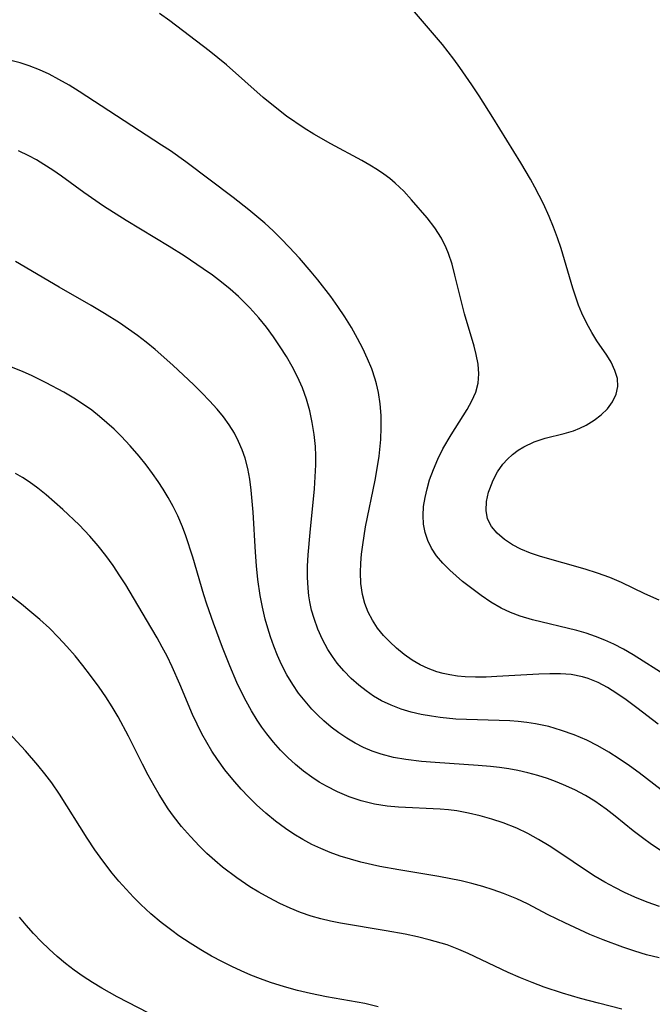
# Model space of a CAD drawing. Header units: metres. Extents: x 1073367 to 1082519, y 1569854 to 1574957.
# Tile 278 of 656: x 1076327 to 1076418, y 1572445 to 1572586. Entities that reach past the tile are written whole.
import ezdxf

# ---------------------------------------------------------------- set-up
doc = ezdxf.new("R2010")
doc.units = ezdxf.units.M
doc.layers.add('CGG_CurvaNivelLidar_v1', color=253, linetype='Continuous', lineweight=30)

msp = doc.modelspace()

# ---------------------------------------------------------------- linework, layer by layer
at = {"layer": 'CGG_CurvaNivelLidar_v1'}
for p, q in [((1076387.4697, 1572582.4954, 69.5), (1076382.8972, 1572587.8607, 69.5)), ((1076348.3617, 1572585.8795, 70), (1076346.8831, 1572586.9385, 70)), ((1076354.0082, 1572581.5919, 70), (1076348.3617, 1572585.8795, 70)), ((1076389.1079, 1572580.4105, 69.5), (1076387.4697, 1572582.4954, 69.5)), ((1076356.4701, 1572579.5681, 70), (1076354.0082, 1572581.5919, 70)), ((1076326.8585, 1572579.865, 70.5), (1076325.5134, 1572580.1879, 70.5)), ((1076328.1837, 1572579.4525, 70.5), (1076326.8585, 1572579.865, 70.5)), ((1076329.6271, 1572578.8902, 70.5), (1076328.1837, 1572579.4525, 70.5)), ((1076361.7515, 1572574.8929, 70), (1076356.4701, 1572579.5681, 70)), ((1076389.9989, 1572579.2013, 69.5), (1076389.1079, 1572580.4105, 69.5)), ((1076331.0433, 1572578.2357, 70.5), (1076329.6271, 1572578.8902, 70.5)), ((1076332.4356, 1572577.5072, 70.5), (1076331.0433, 1572578.2357, 70.5)), ((1076391.713, 1572576.7298, 69.5), (1076389.9989, 1572579.2013, 69.5)), ((1076333.9069, 1572576.6599, 70.5), (1076332.4356, 1572577.5072, 70.5)), ((1076335.3613, 1572575.7648, 70.5), (1076333.9069, 1572576.6599, 70.5)), ((1076392.7564, 1572575.1342, 69.5), (1076391.713, 1572576.7298, 69.5)), ((1076347.1634, 1572568.0927, 70.5), (1076335.3613, 1572575.7648, 70.5)), ((1076394.7097, 1572572.0329, 69.5), (1076392.7564, 1572575.1342, 69.5)), ((1076363.9397, 1572573.1151, 70), (1076361.7515, 1572574.8929, 70)), ((1076365.116, 1572572.2376, 70), (1076363.9397, 1572573.1151, 70)), ((1076367.6447, 1572570.4982, 70), (1076365.116, 1572572.2376, 70)), ((1076398.7275, 1572565.5236, 69.5), (1076394.7097, 1572572.0329, 69.5)), ((1076369.0028, 1572569.6508, 70), (1076367.6447, 1572570.4982, 70)), ((1076371.4424, 1572568.2825, 70), (1076369.0028, 1572569.6508, 70)), ((1076348.426, 1572567.2386, 70.5), (1076347.1634, 1572568.0927, 70.5)), ((1076375.928, 1572565.8811, 70), (1076371.4424, 1572568.2825, 70)), ((1076328.1198, 1572566.5425, 71), (1076326.6326, 1572567.2395, 71)), ((1076350.6518, 1572565.6643, 70.5), (1076348.426, 1572567.2386, 70.5)), ((1076329.2044, 1572565.9524, 71), (1076328.1198, 1572566.5425, 71)), ((1076330.2698, 1572565.3121, 71), (1076329.2044, 1572565.9524, 71)), ((1076331.5425, 1572564.4838, 71), (1076330.2698, 1572565.3121, 71)), ((1076357.4392, 1572560.5692, 70.5), (1076350.6518, 1572565.6643, 70.5)), ((1076377.0692, 1572565.2211, 70), (1076375.928, 1572565.8811, 70)), ((1076378.1793, 1572564.5298, 70), (1076377.0692, 1572565.2211, 70)), ((1076400.1109, 1572563.2126, 69.5), (1076398.7275, 1572565.5236, 69.5)), ((1076332.7993, 1572563.614, 71), (1076331.5425, 1572564.4838, 71)), ((1076379.0643, 1572563.9282, 70), (1076378.1793, 1572564.5298, 70)), ((1076379.9111, 1572563.2979, 70), (1076379.0643, 1572563.9282, 70)), ((1076336.0205, 1572561.2807, 71), (1076332.7993, 1572563.614, 71)), ((1076380.7188, 1572562.6301, 70), (1076379.9111, 1572563.2979, 70)), ((1076381.926, 1572561.4766, 70), (1076380.7188, 1572562.6301, 70)), ((1076400.7601, 1572562.0384, 69.5), (1076400.1109, 1572563.2126, 69.5)), ((1076338.8196, 1572559.3279, 71), (1076336.0205, 1572561.2807, 71)), ((1076383.0554, 1572560.2523, 70), (1076381.926, 1572561.4766, 70)), ((1076401.9717, 1572559.6431, 69.5), (1076400.7601, 1572562.0384, 69.5)), ((1076359.701, 1572558.8125, 70.5), (1076357.4392, 1572560.5692, 70.5)), ((1076385.2921, 1572557.6312, 70), (1076383.0554, 1572560.2523, 70)), ((1076402.7914, 1572557.843, 69.5), (1076401.9717, 1572559.6431, 69.5)), ((1076342.0665, 1572557.2504, 71), (1076338.8196, 1572559.3279, 71)), ((1076361.9833, 1572556.8877, 70.5), (1076359.701, 1572558.8125, 70.5)), ((1076348.2511, 1572553.5337, 71), (1076342.0665, 1572557.2504, 71)), ((1076363.1819, 1572555.7775, 70.5), (1076361.9833, 1572556.8877, 70.5)), ((1076386.3747, 1572556.2322, 70), (1076385.2921, 1572557.6312, 70)), ((1076403.4184, 1572556.3305, 69.5), (1076402.7914, 1572557.843, 69.5)), ((1076364.3466, 1572554.6303, 70.5), (1076363.1819, 1572555.7775, 70.5)), ((1076387.3288, 1572554.757, 70), (1076386.3747, 1572556.2322, 70)), ((1076403.9955, 1572554.8017, 69.5), (1076403.4184, 1572556.3305, 69.5)), ((1076365.4824, 1572553.4522, 70.5), (1076364.3466, 1572554.6303, 70.5)), ((1076388.0214, 1572553.3594, 70), (1076387.3288, 1572554.757, 70)), ((1076404.5192, 1572553.2588, 69.5), (1076403.9955, 1572554.8017, 69.5)), ((1076350.4137, 1572552.1804, 71), (1076348.2511, 1572553.5337, 71)), ((1076366.9507, 1572551.8489, 70.5), (1076365.4824, 1572553.4522, 70.5)), ((1076388.3503, 1572552.5403, 70), (1076388.0214, 1572553.3594, 70)), ((1076388.8552, 1572551.017, 70), (1076388.3503, 1572552.5403, 70)), ((1076406.2039, 1572547.5595, 69.5), (1076404.5192, 1572553.2588, 69.5)), ((1076332.4557, 1572547.7179, 71.5), (1076326.1972, 1572551.3682, 71.5)), ((1076353.1499, 1572550.3595, 71), (1076350.4137, 1572552.1804, 71)), ((1076368.6396, 1572549.8988, 70.5), (1076366.9507, 1572551.8489, 70.5)), ((1076354.4847, 1572549.41, 71), (1076353.1499, 1572550.3595, 71)), ((1076369.5978, 1572548.7393, 70.5), (1076368.6396, 1572549.8988, 70.5)), ((1076389.2815, 1572549.4507, 70), (1076388.8552, 1572551.017, 70)), ((1076355.7675, 1572548.4434, 71), (1076354.4847, 1572549.41, 71)), ((1076357.0131, 1572547.437, 71), (1076355.7675, 1572548.4434, 71)), ((1076371.4401, 1572546.3679, 70.5), (1076369.5978, 1572548.7393, 70.5)), ((1076390.6228, 1572543.8923, 70), (1076389.2815, 1572549.4507, 70)), ((1076337.0783, 1572545.0697, 71.5), (1076332.4557, 1572547.7179, 71.5)), ((1076358.2116, 1572546.3813, 71), (1076357.0131, 1572547.437, 71)), ((1076407.0244, 1572545.1509, 69.5), (1076406.2039, 1572547.5595, 69.5)), ((1076359.0422, 1572545.5831, 71), (1076358.2116, 1572546.3813, 71)), ((1076359.8435, 1572544.7563, 71), (1076359.0422, 1572545.5831, 71)), ((1076372.4748, 1572544.9209, 70.5), (1076371.4401, 1572546.3679, 70.5)), ((1076338.9656, 1572543.9446, 71.5), (1076337.0783, 1572545.0697, 71.5)), ((1076361.1297, 1572543.3056, 71), (1076359.8435, 1572544.7563, 71)), ((1076373.4588, 1572543.4459, 70.5), (1076372.4748, 1572544.9209, 70.5)), ((1076407.4928, 1572543.9962, 69.5), (1076407.0244, 1572545.1509, 69.5)), ((1076408.2155, 1572542.494, 69.5), (1076407.4928, 1572543.9962, 69.5)), ((1076341.1172, 1572542.5776, 71.5), (1076338.9656, 1572543.9446, 71.5)), ((1076342.4165, 1572541.696, 71.5), (1076341.1172, 1572542.5776, 71.5)), ((1076362.2066, 1572541.9618, 71), (1076361.1297, 1572543.3056, 71)), ((1076374.4096, 1572541.906, 70.5), (1076373.4588, 1572543.4459, 70.5)), ((1076392.0147, 1572539.2298, 70), (1076390.6228, 1572543.8923, 70)), ((1076343.6906, 1572540.782, 71.5), (1076342.4165, 1572541.696, 71.5)), ((1076363.2282, 1572540.5755, 71), (1076362.2066, 1572541.9618, 71)), ((1076375.2975, 1572540.3414, 70.5), (1076374.4096, 1572541.906, 70.5)), ((1076408.9092, 1572541.2326, 69.5), (1076408.2155, 1572542.494, 69.5)), ((1076409.6452, 1572540.036, 69.5), (1076408.9092, 1572541.2326, 69.5)), ((1076344.9349, 1572539.8308, 71.5), (1076343.6906, 1572540.782, 71.5)), ((1076346.24, 1572538.7598, 71.5), (1076344.9349, 1572539.8308, 71.5)), ((1076364.1983, 1572539.1544, 71), (1076363.2282, 1572540.5755, 71)), ((1076376.0421, 1572538.9034, 70.5), (1076375.2975, 1572540.3414, 70.5)), ((1076411.0627, 1572537.954, 69.5), (1076409.6452, 1572540.036, 69.5)), ((1076348.7686, 1572536.5236, 71.5), (1076346.24, 1572538.7598, 71.5)), ((1076365.0827, 1572537.7573, 71), (1076364.1983, 1572539.1544, 71)), ((1076376.7218, 1572537.4496, 70.5), (1076376.0421, 1572538.9034, 70.5)), ((1076392.321, 1572538.0519, 70), (1076392.0147, 1572539.2298, 70)), ((1076365.9105, 1572536.332, 71), (1076365.0827, 1572537.7573, 71)), ((1076377.3252, 1572535.9814, 70.5), (1076376.7218, 1572537.4496, 70.5)), ((1076392.5931, 1572536.6486, 70), (1076392.321, 1572538.0519, 70)), ((1076411.689, 1572536.9421, 69.5), (1076411.0627, 1572537.954, 69.5)), ((1076412.2443, 1572535.7829, 69.5), (1076411.689, 1572536.9421, 69.5)), ((1076327.3141, 1572535.5501, 72), (1076324.8344, 1572536.5791, 72)), ((1076328.5042, 1572535.0222, 72), (1076327.3141, 1572535.5501, 72)), ((1076351.7849, 1572533.7027, 71.5), (1076348.7686, 1572536.5236, 71.5)), ((1076366.6686, 1572534.8757, 71), (1076365.9105, 1572536.332, 71)), ((1076377.836, 1572534.4991, 70.5), (1076377.3252, 1572535.9814, 70.5)), ((1076392.7084, 1572535.2748, 70), (1076392.5931, 1572536.6486, 70)), ((1076412.5868, 1572534.6161, 69.5), (1076412.2443, 1572535.7829, 69.5)), ((1076330.6084, 1572534.0165, 72), (1076328.5042, 1572535.0222, 72)), ((1076367.3894, 1572533.2599, 71), (1076366.6686, 1572534.8757, 71)), ((1076378.018, 1572533.8691, 70.5), (1076377.836, 1572534.4991, 70.5)), ((1076392.6069, 1572533.9353, 70), (1076392.7084, 1572535.2748, 70)), ((1076412.6579, 1572533.4606, 69.5), (1076412.5868, 1572534.6161, 69.5)), ((1076333.1346, 1572532.6619, 72), (1076330.6084, 1572534.0165, 72)), ((1076352.9461, 1572532.565, 71.5), (1076351.7849, 1572533.7027, 71.5)), ((1076367.9744, 1572531.6299, 71), (1076367.3894, 1572533.2599, 71)), ((1076378.3015, 1572532.6206, 70.5), (1076378.018, 1572533.8691, 70.5)), ((1076392.2573, 1572532.6676, 70), (1076392.6069, 1572533.9353, 70)), ((1076412.4146, 1572532.349, 69.5), (1076412.6579, 1572533.4606, 69.5)), ((1076334.5701, 1572531.8054, 72), (1076333.1346, 1572532.6619, 72)), ((1076335.9673, 1572530.8948, 72), (1076334.5701, 1572531.8054, 72)), ((1076354.0706, 1572531.406, 71.5), (1076352.9461, 1572532.565, 71.5)), ((1076355.1417, 1572530.2145, 71.5), (1076354.0706, 1572531.406, 71.5)), ((1076368.4405, 1572529.9755, 71), (1076367.9744, 1572531.6299, 71)), ((1076378.5415, 1572530.974, 70.5), (1076378.3015, 1572532.6206, 70.5)), ((1076391.0192, 1572530.1772, 70), (1076391.7073, 1572531.4207, 70)), ((1076391.7073, 1572531.4207, 70), (1076392.2573, 1572532.6676, 70)), ((1076411.1543, 1572530.2854, 69.5), (1076411.8975, 1572531.2843, 69.5)), ((1076411.8975, 1572531.2843, 69.5), (1076412.4146, 1572532.349, 69.5)), ((1076337.1367, 1572530.0592, 72), (1076335.9673, 1572530.8948, 72)), ((1076338.2687, 1572529.1762, 72), (1076337.1367, 1572530.0592, 72)), ((1076356.0443, 1572529.1044, 71.5), (1076355.1417, 1572530.2145, 71.5)), ((1076368.8052, 1572528.2912, 71), (1076368.4405, 1572529.9755, 71)), ((1076378.6692, 1572529.2921, 70.5), (1076378.5415, 1572530.974, 70.5)), ((1076388.7383, 1572526.5549, 70), (1076391.0192, 1572530.1772, 70)), ((1076410.2664, 1572529.4091, 69.5), (1076411.1543, 1572530.2854, 69.5)), ((1076339.3282, 1572528.2751, 72), (1076338.2687, 1572529.1762, 72)), ((1076356.8762, 1572527.9535, 71.5), (1076356.0443, 1572529.1044, 71.5)), ((1076378.6989, 1572527.5849, 70.5), (1076378.6692, 1572529.2921, 70.5)), ((1076408.1117, 1572527.9262, 69.5), (1076409.242, 1572528.6196, 69.5)), ((1076409.242, 1572528.6196, 69.5), (1076410.2664, 1572529.4091, 69.5)), ((1076340.3533, 1572527.3343, 72), (1076339.3282, 1572528.2751, 72)), ((1076341.3463, 1572526.3588, 72), (1076340.3533, 1572527.3343, 72)), ((1076357.6232, 1572526.7565, 71.5), (1076356.8762, 1572527.9535, 71.5)), ((1076369.0734, 1572526.5842, 71), (1076368.8052, 1572528.2912, 71)), ((1076378.6377, 1572525.8609, 70.5), (1076378.6989, 1572527.5849, 70.5)), ((1076404.9695, 1572526.7157, 69.5), (1076406.294, 1572527.1116, 69.5)), ((1076406.294, 1572527.1116, 69.5), (1076407.2219, 1572527.4839, 69.5)), ((1076407.2219, 1572527.4839, 69.5), (1076408.1117, 1572527.9262, 69.5)), ((1076342.6839, 1572524.9421, 72), (1076341.3463, 1572526.3588, 72)), ((1076358.2255, 1572525.6032, 71.5), (1076357.6232, 1572526.7565, 71.5)), ((1076369.243, 1572524.8595, 71), (1076369.0734, 1572526.5842, 71)), ((1076378.4069, 1572523.4861, 70.5), (1076378.6377, 1572525.8609, 70.5)), ((1076387.5559, 1572524.5352, 70), (1076388.7383, 1572526.5549, 70)), ((1076400.6632, 1572525.5282, 69.5), (1076402.2419, 1572526.0449, 69.5)), ((1076402.2419, 1572526.0449, 69.5), (1076404.9695, 1572526.7157, 69.5)), ((1076343.9609, 1572523.4704, 72), (1076342.6839, 1572524.9421, 72)), ((1076358.7375, 1572524.4077, 71.5), (1076358.2255, 1572525.6032, 71.5)), ((1076359.1466, 1572523.2026, 71.5), (1076358.7375, 1572524.4077, 71.5)), ((1076369.3025, 1572523.5025, 71), (1076369.243, 1572524.8595, 71)), ((1076386.8109, 1572523.0365, 70), (1076387.5559, 1572524.5352, 70)), ((1076397.5571, 1572523.7409, 69.5), (1076398.3322, 1572524.3249, 69.5)), ((1076398.3322, 1572524.3249, 69.5), (1076399.1633, 1572524.8364, 69.5)), ((1076399.1633, 1572524.8364, 69.5), (1076400.6632, 1572525.5282, 69.5)), ((1076344.9439, 1572522.2454, 72), (1076343.9609, 1572523.4704, 72)), ((1076359.5271, 1572521.7063, 71.5), (1076359.1466, 1572523.2026, 71.5)), ((1076369.3022, 1572522.2521, 71), (1076369.3025, 1572523.5025, 71)), ((1076378.1311, 1572521.6968, 70.5), (1076378.4069, 1572523.4861, 70.5)), ((1076386.1832, 1572521.5604, 70), (1076386.8109, 1572523.0365, 70)), ((1076396.1568, 1572522.3222, 69.5), (1076396.8191, 1572523.0639, 69.5)), ((1076396.8191, 1572523.0639, 69.5), (1076397.5571, 1572523.7409, 69.5)), ((1076345.8844, 1572520.9892, 72), (1076344.9439, 1572522.2454, 72)), ((1076359.8132, 1572520.1717, 71.5), (1076359.5271, 1572521.7063, 71.5)), ((1076369.2364, 1572520.5269, 71), (1076369.3022, 1572522.2521, 71)), ((1076377.8241, 1572520.0512, 70.5), (1076378.1311, 1572521.6968, 70.5)), ((1076385.6453, 1572520.0614, 70), (1076386.1832, 1572521.5604, 70)), ((1076395.3789, 1572521.2107, 69.5), (1076396.1568, 1572522.3222, 69.5)), ((1076327.1923, 1572520.419, 72.5), (1076326.2064, 1572520.9878, 72.5)), ((1076328.1491, 1572519.8002, 72.5), (1076327.1923, 1572520.419, 72.5)), ((1076346.6681, 1572519.8697, 72), (1076345.8844, 1572520.9892, 72)), ((1076360.028, 1572518.6088, 71.5), (1076359.8132, 1572520.1717, 71.5)), ((1076369.1158, 1572518.7956, 71), (1076369.2364, 1572520.5269, 71)), ((1076376.4517, 1572513.3356, 70.5), (1076377.8241, 1572520.0512, 70.5)), ((1076385.2715, 1572518.7969, 70), (1076385.6453, 1572520.0614, 70)), ((1076394.2622, 1572518.8047, 69.5), (1076394.7488, 1572520.0266, 69.5)), ((1076394.7488, 1572520.0266, 69.5), (1076395.3789, 1572521.2107, 69.5)), ((1076329.405, 1572518.8897, 72.5), (1076328.1491, 1572519.8002, 72.5)), ((1076330.6223, 1572517.917, 72.5), (1076329.405, 1572518.8897, 72.5)), ((1076347.4149, 1572518.7276, 72), (1076346.6681, 1572519.8697, 72)), ((1076348.1202, 1572517.5615, 72), (1076347.4149, 1572518.7276, 72)), ((1076360.189, 1572517.0249, 71.5), (1076360.028, 1572518.6088, 71.5)), ((1076368.486, 1572512.5452, 71), (1076369.1158, 1572518.7956, 71)), ((1076384.9801, 1572517.5311, 70), (1076385.2715, 1572518.7969, 70)), ((1076394.1087, 1572518.3142, 69.5), (1076394.2622, 1572518.8047, 69.5)), ((1076333.0018, 1572515.8406, 72.5), (1076330.6223, 1572517.917, 72.5)), ((1076348.8378, 1572516.2557, 72), (1076348.1202, 1572517.5615, 72)), ((1076384.7834, 1572516.2415, 70), (1076384.9801, 1572517.5311, 70)), ((1076393.814, 1572516.9861, 69.5), (1076394.1087, 1572518.3142, 69.5)), ((1076335.3176, 1572513.6424, 72.5), (1076333.0018, 1572515.8406, 72.5)), ((1076349.4917, 1572514.9173, 72), (1076348.8378, 1572516.2557, 72)), ((1076360.3101, 1572515.4258, 71.5), (1076360.189, 1572517.0249, 71.5)), ((1076384.707, 1572514.9663, 70), (1076384.7834, 1572516.2415, 70)), ((1076393.7419, 1572515.7018, 69.5), (1076393.814, 1572516.9861, 69.5)), ((1076350.1559, 1572513.3471, 72), (1076349.4917, 1572514.9173, 72)), ((1076360.6418, 1572509.7344, 71.5), (1076360.3101, 1572515.4258, 71.5)), ((1076384.7729, 1572513.7154, 70), (1076384.707, 1572514.9663, 70)), ((1076393.9593, 1572514.4962, 69.5), (1076393.7419, 1572515.7018, 69.5)), ((1076394.5137, 1572513.4075, 69.5), (1076393.9593, 1572514.4962, 69.5)), ((1076336.8832, 1572512.0191, 72.5), (1076335.3176, 1572513.6424, 72.5)), ((1076350.6305, 1572512.0738, 72), (1076350.1559, 1572513.3471, 72)), ((1076376.0369, 1572510.7849, 70.5), (1076376.4517, 1572513.3356, 70.5)), ((1076384.9946, 1572512.5294, 70), (1076384.7729, 1572513.7154, 70)), ((1076395.3515, 1572512.4189, 69.5), (1076394.5137, 1572513.4075, 69.5)), ((1076338.0875, 1572510.6371, 72.5), (1076336.8832, 1572512.0191, 72.5)), ((1076351.6377, 1572509.0002, 72), (1076350.6305, 1572512.0738, 72)), ((1076368.206, 1572509.3169, 71), (1076368.486, 1572512.5452, 71)), ((1076385.3688, 1572511.3882, 70), (1076384.9946, 1572512.5294, 70)), ((1076396.405, 1572511.5203, 69.5), (1076395.3515, 1572512.4189, 69.5)), ((1076397.5152, 1572510.7759, 69.5), (1076396.405, 1572511.5203, 69.5)), ((1076339.1803, 1572509.2454, 72.5), (1076338.0875, 1572510.6371, 72.5)), ((1076375.8712, 1572509.4495, 70.5), (1076376.0369, 1572510.7849, 70.5)), ((1076385.8921, 1572510.3049, 70), (1076385.3688, 1572511.3882, 70)), ((1076386.6403, 1572509.1824, 70), (1076385.8921, 1572510.3049, 70)), ((1076398.7429, 1572510.1212, 69.5), (1076397.5152, 1572510.7759, 69.5)), ((1076400.1016, 1572509.5578, 69.5), (1076398.7429, 1572510.1212, 69.5)), ((1076340.2145, 1572507.8055, 72.5), (1076339.1803, 1572509.2454, 72.5)), ((1076353.2456, 1572503.6159, 72), (1076351.6377, 1572509.0002, 72)), ((1076360.7986, 1572507.7546, 71.5), (1076360.6418, 1572509.7344, 71.5)), ((1076368.127, 1572507.7129, 71), (1076368.206, 1572509.3169, 71)), ((1076375.7564, 1572508.1259, 70.5), (1076375.8712, 1572509.4495, 70.5)), ((1076387.5312, 1572508.1297, 70), (1076386.6403, 1572509.1824, 70)), ((1076401.5398, 1572509.0762, 69.5), (1076400.1016, 1572509.5578, 69.5)), ((1076407.963, 1572507.2888, 69.5), (1076401.5398, 1572509.0762, 69.5)), ((1076341.2002, 1572506.3278, 72.5), (1076340.2145, 1572507.8055, 72.5)), ((1076360.9996, 1572505.7824, 71.5), (1076360.7986, 1572507.7546, 71.5)), ((1076368.1134, 1572506.12, 71), (1076368.127, 1572507.7129, 71)), ((1076375.7068, 1572506.8181, 70.5), (1076375.7564, 1572508.1259, 70.5)), ((1076388.529, 1572507.1302, 70), (1076387.5312, 1572508.1297, 70)), ((1076409.7441, 1572506.7223, 69.5), (1076407.963, 1572507.2888, 69.5)), ((1076327.0725, 1572502.2539, 73), (1076321.3485, 1572506.6738, 73)), ((1076342.0312, 1572505.0085, 72.5), (1076341.2002, 1572506.3278, 72.5)), ((1076368.1886, 1572504.5426, 71), (1076368.1134, 1572506.12, 71)), ((1076375.7627, 1572505.2099, 70.5), (1076375.7068, 1572506.8181, 70.5)), ((1076389.4323, 1572506.3182, 70), (1076388.529, 1572507.1302, 70)), ((1076390.3759, 1572505.5279, 70), (1076389.4323, 1572506.3182, 70)), ((1076411.4962, 1572506.0758, 69.5), (1076409.7441, 1572506.7223, 69.5)), ((1076413.1924, 1572505.3434, 69.5), (1076411.4962, 1572506.0758, 69.5)), ((1076345.0214, 1572500.0341, 72.5), (1076342.0312, 1572505.0085, 72.5)), ((1076361.3152, 1572503.5164, 71.5), (1076360.9996, 1572505.7824, 71.5)), ((1076368.3056, 1572503.4712, 71), (1076368.1886, 1572504.5426, 71)), ((1076375.9855, 1572503.6481, 70.5), (1076375.7627, 1572505.2099, 70.5)), ((1076391.6785, 1572504.501, 70), (1076390.3759, 1572505.5279, 70)), ((1076393.0187, 1572503.5128, 70), (1076391.6785, 1572504.501, 70)), ((1076416.5441, 1572503.7621, 69.5), (1076413.1924, 1572505.3434, 69.5)), ((1076353.6841, 1572502.2516, 72), (1076353.2456, 1572503.6159, 72)), ((1076361.6449, 1572501.809, 71.5), (1076361.3152, 1572503.5164, 71.5)), ((1076368.4448, 1572502.6101, 71), (1076368.3056, 1572503.4712, 71)), ((1076376.336, 1572502.3588, 70.5), (1076375.9855, 1572503.6481, 70.5)), ((1076394.4438, 1572502.5486, 70), (1076393.0187, 1572503.5128, 70)), ((1076418.5642, 1572502.851, 69.5), (1076416.5441, 1572503.7621, 69.5)), ((1076328.2819, 1572501.2752, 73), (1076327.0725, 1572502.2539, 73)), ((1076354.6167, 1572499.5383, 72), (1076353.6841, 1572502.2516, 72)), ((1076362.0504, 1572500.1203, 71.5), (1076361.6449, 1572501.809, 71.5)), ((1076368.7097, 1572501.3965, 71), (1076368.4448, 1572502.6101, 71)), ((1076376.8268, 1572501.1215, 70.5), (1076376.336, 1572502.3588, 70.5)), ((1076395.9286, 1572501.6878, 70), (1076394.4438, 1572502.5486, 70)), ((1076397.2501, 1572501.0714, 70), (1076395.9286, 1572501.6878, 70)), ((1076329.6952, 1572500.0589, 73), (1076328.2819, 1572501.2752, 73)), ((1076369.0477, 1572500.2036, 71), (1076368.7097, 1572501.3965, 71)), ((1076377.4466, 1572499.9409, 70.5), (1076376.8268, 1572501.1215, 70.5)), ((1076398.6234, 1572500.5535, 70), (1076397.2501, 1572501.0714, 70)), ((1076400.4048, 1572500.0184, 70), (1076398.6234, 1572500.5535, 70)), ((1076331.0632, 1572498.7945, 73), (1076329.6952, 1572500.0589, 73)), ((1076346.5338, 1572497.4282, 72.5), (1076345.0214, 1572500.0341, 72.5)), ((1076355.9109, 1572496.0264, 72), (1076354.6167, 1572499.5383, 72)), ((1076362.4088, 1572498.8383, 71.5), (1076362.0504, 1572500.1203, 71.5)), ((1076362.8075, 1572497.5703, 71.5), (1076362.4088, 1572498.8383, 71.5)), ((1076369.5985, 1572498.6684, 71), (1076369.0477, 1572500.2036, 71)), ((1076378.18, 1572498.8244, 70.5), (1076377.4466, 1572499.9409, 70.5)), ((1076379.0162, 1572497.779, 70.5), (1076378.18, 1572498.8244, 70.5)), ((1076406.7547, 1572498.4745, 70), (1076400.4048, 1572500.0184, 70)), ((1076332.3817, 1572497.4814, 73), (1076331.0632, 1572498.7945, 73)), ((1076333.5939, 1572496.1762, 73), (1076332.3817, 1572497.4814, 73)), ((1076347.2612, 1572496.1114, 72.5), (1076346.5338, 1572497.4282, 72.5)), ((1076363.2862, 1572496.2165, 71.5), (1076362.8075, 1572497.5703, 71.5)), ((1076370.2626, 1572497.1817, 71), (1076369.5985, 1572498.6684, 71)), ((1076379.9208, 1572496.8331, 70.5), (1076379.0162, 1572497.779, 70.5)), ((1076408.0888, 1572498.094, 70), (1076406.7547, 1572498.4745, 70)), ((1076409.45, 1572497.635, 70), (1076408.0888, 1572498.094, 70)), ((1076410.7867, 1572497.1067, 70), (1076409.45, 1572497.635, 70)), ((1076334.7607, 1572494.8309, 73), (1076333.5939, 1572496.1762, 73)), ((1076347.9569, 1572494.7787, 72.5), (1076347.2612, 1572496.1114, 72.5)), ((1076356.9522, 1572493.4142, 72), (1076355.9109, 1572496.0264, 72)), ((1076363.8167, 1572494.8863, 71.5), (1076363.2862, 1572496.2165, 71.5)), ((1076371.0393, 1572495.7541, 71), (1076370.2626, 1572497.1817, 71)), ((1076380.8908, 1572495.9462, 70.5), (1076379.9208, 1572496.8331, 70.5)), ((1076412.0952, 1572496.5083, 70), (1076410.7867, 1572497.1067, 70)), ((1076413.4775, 1572495.7831, 70), (1076412.0952, 1572496.5083, 70)), ((1076335.8858, 1572493.4514, 73), (1076334.7607, 1572494.8309, 73)), ((1076348.6946, 1572493.249, 72.5), (1076347.9569, 1572494.7787, 72.5)), ((1076364.4045, 1572493.5851, 71.5), (1076363.8167, 1572494.8863, 71.5)), ((1076371.6791, 1572494.7577, 71), (1076371.0393, 1572495.7541, 71)), ((1076372.3791, 1572493.8034, 71), (1076371.6791, 1572494.7577, 71)), ((1076381.9894, 1572495.0458, 70.5), (1076380.8908, 1572495.9462, 70.5)), ((1076383.1512, 1572494.2254, 70.5), (1076381.9894, 1572495.0458, 70.5)), ((1076414.8324, 1572494.9959, 70), (1076413.4775, 1572495.7831, 70)), ((1076419.6729, 1572491.9452, 70), (1076414.8324, 1572494.9959, 70)), ((1076336.9737, 1572492.0416, 73), (1076335.8858, 1572493.4514, 73)), ((1076349.7808, 1572490.769, 72.5), (1076348.6946, 1572493.249, 72.5)), ((1076357.9931, 1572491.0189, 72), (1076356.9522, 1572493.4142, 72)), ((1076365.1531, 1572492.1433, 71.5), (1076364.4045, 1572493.5851, 71.5)), ((1076373.3323, 1572492.6768, 71), (1076372.3791, 1572493.8034, 71)), ((1076384.2691, 1572493.5755, 70.5), (1076383.1512, 1572494.2254, 70.5)), ((1076385.4442, 1572493.0214, 70.5), (1076384.2691, 1572493.5755, 70.5)), ((1076338.2206, 1572490.3415, 73), (1076336.9737, 1572492.0416, 73)), ((1076365.9866, 1572490.7541, 71.5), (1076365.1531, 1572492.1433, 71.5)), ((1076374.3644, 1572491.6211, 71), (1076373.3323, 1572492.6768, 71)), ((1076386.6694, 1572492.5688, 70.5), (1076385.4442, 1572493.0214, 70.5)), ((1076387.5992, 1572492.3054, 70.5), (1076386.6694, 1572492.5688, 70.5)), ((1076388.5498, 1572492.1015, 70.5), (1076387.5992, 1572492.3054, 70.5)), ((1076389.632, 1572491.9419, 70.5), (1076388.5498, 1572492.1015, 70.5)), ((1076390.7318, 1572491.8442, 70.5), (1076389.632, 1572491.9419, 70.5)), ((1076392.2411, 1572491.7911, 70.5), (1076390.7318, 1572491.8442, 70.5)), ((1076393.7669, 1572491.8059, 70.5), (1076392.2411, 1572491.7911, 70.5)), ((1076395.3022, 1572491.8667, 70.5), (1076393.7669, 1572491.8059, 70.5)), ((1076401.3013, 1572492.2253, 70.5), (1076395.3022, 1572491.8667, 70.5)), ((1076402.8869, 1572492.2825, 70.5), (1076401.3013, 1572492.2253, 70.5)), ((1076404.4458, 1572492.2715, 70.5), (1076402.8869, 1572492.2825, 70.5)), ((1076405.9703, 1572492.1549, 70.5), (1076404.4458, 1572492.2715, 70.5)), ((1076407.5979, 1572491.8533, 70.5), (1076405.9703, 1572492.1549, 70.5)), ((1076408.4088, 1572491.6088, 70.5), (1076407.5979, 1572491.8533, 70.5)), ((1076339.1647, 1572488.9622, 73), (1076338.2206, 1572490.3415, 73)), ((1076351.6223, 1572486.4153, 72.5), (1076349.7808, 1572490.769, 72.5)), ((1076358.5876, 1572489.7573, 72), (1076357.9931, 1572491.0189, 72)), ((1076366.8374, 1572489.5183, 71.5), (1076365.9866, 1572490.7541, 71.5)), ((1076375.467, 1572490.6391, 71), (1076374.3644, 1572491.6211, 71)), ((1076376.5102, 1572489.8273, 71), (1076375.467, 1572490.6391, 71)), ((1076409.8135, 1572491.0232, 70.5), (1076408.4088, 1572491.6088, 70.5)), ((1076411.1744, 1572490.2876, 70.5), (1076409.8135, 1572491.0232, 70.5)), ((1076340.0662, 1572487.5538, 73), (1076339.1647, 1572488.9622, 73)), ((1076359.3015, 1572488.3435, 72), (1076358.5876, 1572489.7573, 72)), ((1076367.7571, 1572488.3356, 71.5), (1076366.8374, 1572489.5183, 71.5)), ((1076377.6031, 1572489.085, 71), (1076376.5102, 1572489.8273, 71)), ((1076378.7447, 1572488.4202, 71), (1076377.6031, 1572489.085, 71)), ((1076412.5077, 1572489.4441, 70.5), (1076411.1744, 1572490.2876, 70.5)), ((1076413.8278, 1572488.5287, 70.5), (1076412.5077, 1572489.4441, 70.5)), ((1076340.9236, 1572486.1173, 73), (1076340.0662, 1572487.5538, 73)), ((1076360.0621, 1572486.9609, 72), (1076359.3015, 1572488.3435, 72)), ((1076368.7413, 1572487.2091, 71.5), (1076367.7571, 1572488.3356, 71.5)), ((1076380.1177, 1572487.7613, 71), (1076378.7447, 1572488.4202, 71)), ((1076381.546, 1572487.2149, 71), (1076380.1177, 1572487.7613, 71)), ((1076415.3659, 1572487.4056, 70.5), (1076413.8278, 1572488.5287, 70.5)), ((1076342.4234, 1572483.3393, 73), (1076340.9236, 1572486.1173, 73)), ((1076352.2631, 1572485.0306, 72.5), (1076351.6223, 1572486.4153, 72.5)), ((1076360.88, 1572485.6181, 72), (1076360.0621, 1572486.9609, 72)), ((1076369.5824, 1572486.3433, 71.5), (1076368.7413, 1572487.2091, 71.5)), ((1076370.4617, 1572485.5189, 71.5), (1076369.5824, 1572486.3433, 71.5)), ((1076382.9772, 1572486.7885, 71), (1076381.546, 1572487.2149, 71)), ((1076384.4418, 1572486.4482, 71), (1076382.9772, 1572486.7885, 71)), ((1076385.9307, 1572486.1777, 71), (1076384.4418, 1572486.4482, 71)), ((1076387.1622, 1572486.0008, 71), (1076385.9307, 1572486.1777, 71)), ((1076418.4255, 1572485.0526, 70.5), (1076415.3659, 1572487.4056, 70.5)), ((1076352.9465, 1572483.6697, 72.5), (1076352.2631, 1572485.0306, 72.5)), ((1076361.5535, 1572484.621, 72), (1076360.88, 1572485.6181, 72)), ((1076371.5125, 1572484.6282, 71.5), (1076370.4617, 1572485.5189, 71.5)), ((1076389.3925, 1572485.789, 71), (1076387.1622, 1572486.0008, 71)), ((1076397.1548, 1572485.5169, 71), (1076389.3925, 1572485.789, 71)), ((1076398.358, 1572485.4285, 71), (1076397.1548, 1572485.5169, 71)), ((1076399.6126, 1572485.2914, 71), (1076398.358, 1572485.4285, 71)), ((1076400.8569, 1572485.101, 71), (1076399.6126, 1572485.2914, 71)), ((1076402.7403, 1572484.6959, 71), (1076400.8569, 1572485.101, 71)), ((1076404.5919, 1572484.1656, 71), (1076402.7403, 1572484.6959, 71)), ((1076327.6237, 1572481.2413, 73.5), (1076325.2438, 1572483.8222, 73.5)), ((1076344.4352, 1572479.3015, 73), (1076342.4234, 1572483.3393, 73)), ((1076353.6435, 1572482.4036, 72.5), (1076352.9465, 1572483.6697, 72.5)), ((1076362.2666, 1572483.6541, 72), (1076361.5535, 1572484.621, 72)), ((1076363.2239, 1572482.4736, 72), (1076362.2666, 1572483.6541, 72)), ((1076372.607, 1572483.7968, 71.5), (1076371.5125, 1572484.6282, 71.5)), ((1076373.7496, 1572483.0248, 71.5), (1076372.607, 1572483.7968, 71.5)), ((1076406.4079, 1572483.5196, 71), (1076404.5919, 1572484.1656, 71)), ((1076408.1819, 1572482.7584, 71), (1076406.4079, 1572483.5196, 71)), ((1076354.3886, 1572481.1674, 72.5), (1076353.6435, 1572482.4036, 72.5)), ((1076364.2363, 1572481.3432, 72), (1076363.2239, 1572482.4736, 72)), ((1076374.932, 1572482.3227, 71.5), (1076373.7496, 1572483.0248, 71.5)), ((1076376.1539, 1572481.6988, 71.5), (1076374.932, 1572482.3227, 71.5)), ((1076409.7949, 1572481.9418, 71), (1076408.1819, 1572482.7584, 71)), ((1076411.3424, 1572481.055, 71), (1076409.7949, 1572481.9418, 71)), ((1076329.4064, 1572479.1918, 73.5), (1076327.6237, 1572481.2413, 73.5)), ((1076355.1836, 1572479.9646, 72.5), (1076354.3886, 1572481.1674, 72.5)), ((1076365.3002, 1572480.2651, 72), (1076364.2363, 1572481.3432, 72)), ((1076377.3981, 1572481.1701, 71.5), (1076376.1539, 1572481.6988, 71.5)), ((1076378.679, 1572480.7327, 71.5), (1076377.3981, 1572481.1701, 71.5)), ((1076380.436, 1572480.2923, 71.5), (1076378.679, 1572480.7327, 71.5)), ((1076412.8564, 1572480.1002, 71), (1076411.3424, 1572481.055, 71)), ((1076330.4324, 1572477.9233, 73.5), (1076329.4064, 1572479.1918, 73.5)), ((1076345.2481, 1572477.7336, 73), (1076344.4352, 1572479.3015, 73)), ((1076356.2533, 1572478.5074, 72.5), (1076355.1836, 1572479.9646, 72.5)), ((1076366.3989, 1572479.2579, 72), (1076365.3002, 1572480.2651, 72)), ((1076367.5446, 1572478.3104, 72), (1076366.3989, 1572479.2579, 72)), ((1076382.2375, 1572479.9757, 71.5), (1076380.436, 1572480.2923, 71.5)), ((1076384.4565, 1572479.7038, 71.5), (1076382.2375, 1572479.9757, 71.5)), ((1076386.4267, 1572479.5376, 71.5), (1076384.4565, 1572479.7038, 71.5)), ((1076392.5934, 1572479.1369, 71.5), (1076386.4267, 1572479.5376, 71.5)), ((1076394.3597, 1572478.9879, 71.5), (1076392.5934, 1572479.1369, 71.5)), ((1076414.3386, 1572479.0881, 71), (1076412.8564, 1572480.1002, 71)), ((1076415.7218, 1572478.08, 71), (1076414.3386, 1572479.0881, 71)), ((1076331.4146, 1572476.6217, 73.5), (1076330.4324, 1572477.9233, 73.5)), ((1076346.0944, 1572476.1868, 73), (1076345.2481, 1572477.7336, 73)), ((1076357.3927, 1572477.1026, 72.5), (1076356.2533, 1572478.5074, 72.5)), ((1076368.7374, 1572477.4297, 72), (1076367.5446, 1572478.3104, 72)), ((1076395.6896, 1572478.8391, 71.5), (1076394.3597, 1572478.9879, 71.5)), ((1076397.0104, 1572478.6499, 71.5), (1076395.6896, 1572478.8391, 71.5)), ((1076398.3196, 1572478.4128, 71.5), (1076397.0104, 1572478.6499, 71.5)), ((1076399.7461, 1572478.0884, 71.5), (1076398.3196, 1572478.4128, 71.5)), ((1076401.1546, 1572477.7023, 71.5), (1076399.7461, 1572478.0884, 71.5)), ((1076402.5443, 1572477.2592, 71.5), (1076401.1546, 1572477.7023, 71.5)), ((1076419.9474, 1572474.8291, 71), (1076415.7218, 1572478.08, 71)), ((1076332.5219, 1572475.0225, 73.5), (1076331.4146, 1572476.6217, 73.5)), ((1076358.5913, 1572475.7465, 72.5), (1076357.3927, 1572477.1026, 72.5)), ((1076369.7644, 1572476.7559, 72), (1076368.7374, 1572477.4297, 72)), ((1076370.8237, 1572476.1375, 72), (1076369.7644, 1572476.7559, 72)), ((1076403.7165, 1572476.8369, 71.5), (1076402.5443, 1572477.2592, 71.5)), ((1076404.8716, 1572476.3742, 71.5), (1076403.7165, 1572476.8369, 71.5)), ((1076406.4656, 1572475.65, 71.5), (1076404.8716, 1572476.3742, 71.5)), ((1076336.5115, 1572468.6927, 73.5), (1076332.5219, 1572475.0225, 73.5)), ((1076346.8097, 1572474.9556, 73), (1076346.0944, 1572476.1868, 73)), ((1076348.1212, 1572472.9142, 73), (1076346.8097, 1572474.9556, 73)), ((1076359.6683, 1572474.6165, 72.5), (1076358.5913, 1572475.7465, 72.5)), ((1076372.4386, 1572475.3316, 72), (1076370.8237, 1572476.1375, 72)), ((1076374.1067, 1572474.6445, 72), (1076372.4386, 1572475.3316, 72)), ((1076408.0113, 1572474.8321, 71.5), (1076406.4656, 1572475.65, 71.5)), ((1076409.34, 1572474.0164, 71.5), (1076408.0113, 1572474.8321, 71.5)), ((1076360.8035, 1572473.5069, 72.5), (1076359.6683, 1572474.6165, 72.5)), ((1076362.1353, 1572472.2991, 72.5), (1076360.8035, 1572473.5069, 72.5)), ((1076375.8172, 1572474.0742, 72), (1076374.1067, 1572474.6445, 72)), ((1076376.7764, 1572473.8122, 72), (1076375.8172, 1572474.0742, 72)), ((1076377.7458, 1572473.5909, 72), (1076376.7764, 1572473.8122, 72)), ((1076379.5443, 1572473.3009, 72), (1076377.7458, 1572473.5909, 72)), ((1076410.9581, 1572472.8801, 71.5), (1076409.34, 1572474.0164, 71.5)), ((1076348.8727, 1572471.8696, 73), (1076348.1212, 1572472.9142, 73)), ((1076363.5144, 1572471.1514, 72.5), (1076362.1353, 1572472.2991, 72.5)), ((1076381.1812, 1572473.1515, 72), (1076379.5443, 1572473.3009, 72)), ((1076387.1446, 1572472.8766, 72), (1076381.1812, 1572473.1515, 72)), ((1076388.3578, 1572472.766, 72), (1076387.1446, 1572472.8766, 72)), ((1076389.5525, 1572472.6092, 72), (1076388.3578, 1572472.766, 72)), ((1076391.2377, 1572472.3048, 72), (1076389.5525, 1572472.6092, 72)), ((1076392.906, 1572471.9146, 72), (1076391.2377, 1572472.3048, 72)), ((1076412.2723, 1572471.8615, 71.5), (1076410.9581, 1572472.8801, 71.5)), ((1076350.0511, 1572470.3731, 73), (1076348.8727, 1572471.8696, 73)), ((1076364.9454, 1572470.0762, 72.5), (1076363.5144, 1572471.1514, 72.5)), ((1076394.5548, 1572471.4465, 72), (1076392.906, 1572471.9146, 72)), ((1076396.1802, 1572470.9032, 72), (1076394.5548, 1572471.4465, 72)), ((1076398.1435, 1572470.1234, 72), (1076396.1802, 1572470.9032, 72)), ((1076414.8659, 1572469.7661, 71.5), (1076412.2723, 1572471.8615, 71.5)), ((1076351.2995, 1572468.9341, 73), (1076350.0511, 1572470.3731, 73)), ((1076366.1646, 1572469.2573, 72.5), (1076364.9454, 1572470.0762, 72.5)), ((1076367.4218, 1572468.5006, 72.5), (1076366.1646, 1572469.2573, 72.5)), ((1076399.7334, 1572469.3691, 72), (1076398.1435, 1572470.1234, 72)), ((1076401.2846, 1572468.5291, 72), (1076399.7334, 1572469.3691, 72)), ((1076416.174, 1572468.7555, 71.5), (1076414.8659, 1572469.7661, 71.5)), ((1076337.6085, 1572467.0463, 73.5), (1076336.5115, 1572468.6927, 73.5)), ((1076352.6134, 1572467.5543, 73), (1076351.2995, 1572468.9341, 73)), ((1076368.7161, 1572467.81, 72.5), (1076367.4218, 1572468.5006, 72.5)), ((1076370.0218, 1572467.201, 72.5), (1076368.7161, 1572467.81, 72.5)), ((1076402.7993, 1572467.6163, 72), (1076401.2846, 1572468.5291, 72)), ((1076417.51, 1572467.7912, 71.5), (1076416.174, 1572468.7555, 71.5)), ((1076418.8805, 1572466.8911, 71.5), (1076417.51, 1572467.7912, 71.5)), ((1076338.748, 1572465.4322, 73.5), (1076337.6085, 1572467.0463, 73.5)), ((1076353.6859, 1572466.5193, 73), (1076352.6134, 1572467.5543, 73)), ((1076354.7943, 1572465.5222, 73), (1076353.6859, 1572466.5193, 73)), ((1076371.3585, 1572466.6562, 72.5), (1076370.0218, 1572467.201, 72.5)), ((1076372.8081, 1572466.1416, 72.5), (1076371.3585, 1572466.6562, 72.5)), ((1076404.185, 1572466.7085, 72), (1076402.7993, 1572467.6163, 72)), ((1076408.3079, 1572463.9075, 72), (1076404.185, 1572466.7085, 72)), ((1076340.0662, 1572463.707, 73.5), (1076338.748, 1572465.4322, 73.5)), ((1076355.9356, 1572464.5628, 73), (1076354.7943, 1572465.5222, 73)), ((1076374.2813, 1572465.6841, 72.5), (1076372.8081, 1572466.1416, 72.5)), ((1076375.7732, 1572465.2758, 72.5), (1076374.2813, 1572465.6841, 72.5)), ((1076378.4974, 1572464.6505, 72.5), (1076375.7732, 1572465.2758, 72.5)), ((1076341.0464, 1572462.5245, 73.5), (1076340.0662, 1572463.707, 73.5)), ((1076357.9621, 1572463.0163, 73), (1076355.9356, 1572464.5628, 73)), ((1076381.2261, 1572464.1529, 72.5), (1076378.4974, 1572464.6505, 72.5)), ((1076386.9799, 1572463.2074, 72.5), (1076381.2261, 1572464.1529, 72.5)), ((1076409.4169, 1572463.2124, 72), (1076408.3079, 1572463.9075, 72)), ((1076342.0633, 1572461.3747, 73.5), (1076341.0464, 1572462.5245, 73.5)), ((1076359.8457, 1572461.7486, 73), (1076357.9621, 1572463.0163, 73)), ((1076390.1671, 1572462.572, 72.5), (1076386.9799, 1572463.2074, 72.5)), ((1076391.7189, 1572462.2021, 72.5), (1076390.1671, 1572462.572, 72.5)), ((1076393.2546, 1572461.7876, 72.5), (1076391.7189, 1572462.2021, 72.5)), ((1076410.798, 1572462.4032, 72), (1076409.4169, 1572463.2124, 72)), ((1076412.2044, 1572461.6385, 72), (1076410.798, 1572462.4032, 72)), ((1076343.1154, 1572460.2584, 73.5), (1076342.0633, 1572461.3747, 73.5)), ((1076361.1197, 1572460.9688, 73), (1076359.8457, 1572461.7486, 73)), ((1076362.6116, 1572460.1261, 73), (1076361.1197, 1572460.9688, 73)), ((1076394.7703, 1572461.3209, 72.5), (1076393.2546, 1572461.7876, 72.5)), ((1076396.2612, 1572460.7914, 72.5), (1076394.7703, 1572461.3209, 72.5)), ((1076398.1578, 1572459.9951, 72.5), (1076396.2612, 1572460.7914, 72.5)), ((1076413.6348, 1572460.921, 72), (1076412.2044, 1572461.6385, 72)), ((1076415.0892, 1572460.2559, 72), (1076413.6348, 1572460.921, 72)), ((1076344.2037, 1572459.1785, 73.5), (1076343.1154, 1572460.2584, 73.5)), ((1076364.1341, 1572459.3456, 73), (1076362.6116, 1572460.1261, 73)), ((1076365.6107, 1572458.6696, 73), (1076364.1341, 1572459.3456, 73)), ((1076399.666, 1572459.2704, 72.5), (1076398.1578, 1572459.9951, 72.5)), ((1076416.8482, 1572459.5427, 72), (1076415.0892, 1572460.2559, 72)), ((1076418.6389, 1572458.9161, 72), (1076416.8482, 1572459.5427, 72)), ((1076345.6263, 1572457.875, 73.5), (1076344.2037, 1572459.1785, 73.5)), ((1076347.102, 1572456.6318, 73.5), (1076345.6263, 1572457.875, 73.5)), ((1076367.1153, 1572458.0631, 73), (1076365.6107, 1572458.6696, 73)), ((1076368.6479, 1572457.5337, 73), (1076367.1153, 1572458.0631, 73)), ((1076402.6519, 1572457.7331, 72.5), (1076399.666, 1572459.2704, 72.5)), ((1076327.7553, 1572456.2072, 74), (1076326.7689, 1572457.3987, 74)), ((1076348.6268, 1572455.4493, 73.5), (1076347.102, 1572456.6318, 73.5)), ((1076370.0161, 1572457.1386, 73), (1076368.6479, 1572457.5337, 73)), ((1076371.4027, 1572456.8019, 73), (1076370.0161, 1572457.1386, 73)), ((1076372.8601, 1572456.5035, 73), (1076371.4027, 1572456.8019, 73)), ((1076379.4125, 1572455.4107, 73), (1076372.8601, 1572456.5035, 73)), ((1076405.0335, 1572456.5503, 72.5), (1076402.6519, 1572457.7331, 72.5)), ((1076408.6436, 1572454.895, 72.5), (1076405.0335, 1572456.5503, 72.5)), ((1076328.7747, 1572455.0487, 74), (1076327.7553, 1572456.2072, 74)), ((1076329.888, 1572453.8731, 74), (1076328.7747, 1572455.0487, 74)), ((1076349.6551, 1572454.7081, 73.5), (1076348.6268, 1572455.4493, 73.5)), ((1076382.146, 1572454.9179, 73), (1076379.4125, 1572455.4107, 73)), ((1076331.0163, 1572452.7776, 74), (1076329.888, 1572453.8731, 74)), ((1076351.2727, 1572453.6284, 73.5), (1076349.6551, 1572454.7081, 73.5)), ((1076383.8787, 1572454.5582, 73), (1076382.146, 1572454.9179, 73)), ((1076385.5937, 1572454.1485, 73), (1076383.8787, 1572454.5582, 73)), ((1076387.2849, 1572453.6724, 73), (1076385.5937, 1572454.1485, 73)), ((1076388.153, 1572453.3918, 73), (1076387.2849, 1572453.6724, 73)), ((1076410.5537, 1572454.1123, 72.5), (1076408.6436, 1572454.895, 72.5)), ((1076413.3956, 1572453.0696, 72.5), (1076410.5537, 1572454.1123, 72.5)), ((1076332.186, 1572451.7286, 74), (1076331.0163, 1572452.7776, 74)), ((1076352.7966, 1572452.693, 73.5), (1076351.2727, 1572453.6284, 73.5)), ((1076354.3493, 1572451.805, 73.5), (1076352.7966, 1572452.693, 73.5)), ((1076389.8385, 1572452.7609, 73), (1076388.153, 1572453.3918, 73)), ((1076391.1904, 1572452.1804, 73), (1076389.8385, 1572452.7609, 73)), ((1076415.0862, 1572452.5116, 72.5), (1076413.3956, 1572453.0696, 72.5)), ((1076416.7916, 1572451.9994, 72.5), (1076415.0862, 1572452.5116, 72.5)), ((1076333.3947, 1572450.7263, 74), (1076332.186, 1572451.7286, 74)), ((1076355.9259, 1572450.9605, 73.5), (1076354.3493, 1572451.805, 73.5)), ((1076357.251, 1572450.2936, 73.5), (1076355.9259, 1572450.9605, 73.5)), ((1076396.9299, 1572449.4595, 73), (1076391.1904, 1572452.1804, 73)), ((1076418.57, 1572451.5246, 72.5), (1076416.7916, 1572451.9994, 72.5)), ((1076334.6419, 1572449.7731, 74), (1076333.3947, 1572450.7263, 74)), ((1076335.9287, 1572448.8707, 74), (1076334.6419, 1572449.7731, 74)), ((1076358.5932, 1572449.6642, 73.5), (1076357.251, 1572450.2936, 73.5)), ((1076359.9723, 1572449.0721, 73.5), (1076358.5932, 1572449.6642, 73.5)), ((1076398.6868, 1572448.6823, 73), (1076396.9299, 1572449.4595, 73)), ((1076337.2483, 1572448.0143, 74), (1076335.9287, 1572448.8707, 74)), ((1076338.5948, 1572447.1983, 74), (1076337.2483, 1572448.0143, 74)), ((1076361.3697, 1572448.5252, 73.5), (1076359.9723, 1572449.0721, 73.5)), ((1076362.7836, 1572448.0227, 73.5), (1076361.3697, 1572448.5252, 73.5)), ((1076364.821, 1572447.3829, 73.5), (1076362.7836, 1572448.0227, 73.5)), ((1076400.3791, 1572447.9939, 73), (1076398.6868, 1572448.6823, 73)), ((1076402.0934, 1572447.3577, 73), (1076400.3791, 1572447.9939, 73)), ((1076340.8185, 1572445.9528, 74), (1076338.5948, 1572447.1983, 74)), ((1076366.6729, 1572446.8746, 73.5), (1076364.821, 1572447.3829, 73.5)), ((1076368.5404, 1572446.4314, 73.5), (1076366.6729, 1572446.8746, 73.5)), ((1076404.7242, 1572446.49, 73), (1076402.0934, 1572447.3577, 73)), ((1076345.3211, 1572443.61, 74), (1076340.8185, 1572445.9528, 74)), ((1076370.8364, 1572445.9777, 73.5), (1076368.5404, 1572446.4314, 73.5)), ((1076376.3182, 1572444.9758, 73.5), (1076370.8364, 1572445.9777, 73.5)), ((1076407.294, 1572445.7285, 73), (1076404.7242, 1572446.49, 73)), ((1076409.8705, 1572445.0302, 73), (1076407.294, 1572445.7285, 73)), ((1076378.2522, 1572444.5318, 73.5), (1076376.3182, 1572444.9758, 73.5)), ((1076413.2439, 1572444.2085, 73), (1076409.8705, 1572445.0302, 73))]:
    msp.add_line(p, q, dxfattribs=at)

doc.saveas('drawing.dxf')
